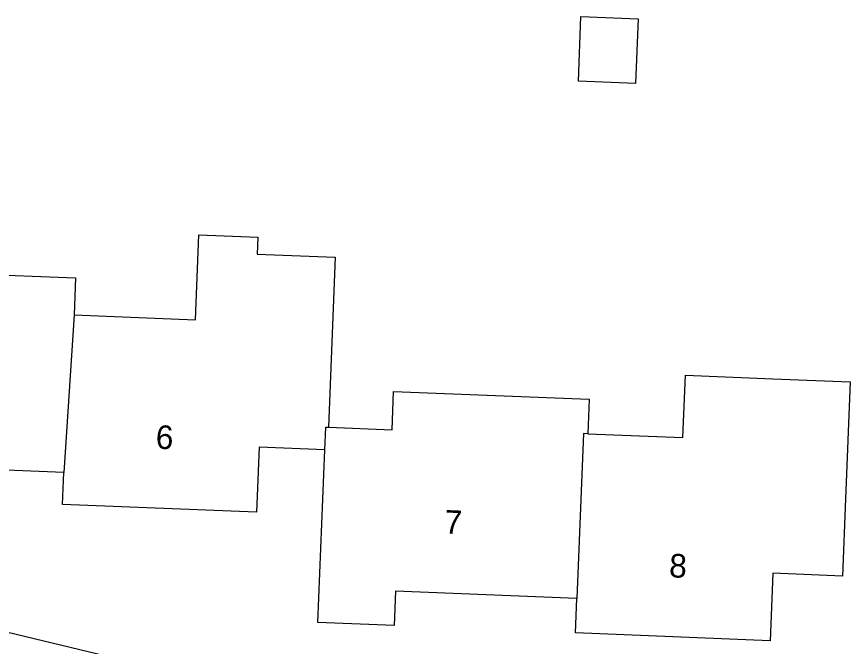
# Model space of a CAD drawing. Extents: x 160732 to 162105, y 387428 to 388479.
# Drawn here: x 161843.38 to 161878.7, y 387909.68 to 387936.38 of the extents above; entities that cross this region are included whole.
import ezdxf

# ---------------------------------------------------------------- set-up
doc = ezdxf.new("R2010")
doc.units = 0
for name, color, linetype in [('IMGEO_Pand', 7, 'Continuous'), ('IMGEO_Pand_nummerreeks', 7, 'Continuous'), ('IMGEO_Voetpad_open', 7, 'Continuous')]:
    doc.layers.add(name, color=color, linetype=linetype)

msp = doc.modelspace()

# ---------------------------------------------------------------- linework, layer by layer
at = {"layer": 'IMGEO_Pand'}
for points in [[(161867.283, 387936.375), (161869.701, 387936.279), (161869.591, 387933.54), (161867.174, 387933.636), (161867.283, 387936.375)], [(161835.222, 387931.608), (161837.849, 387931.503), (161837.724, 387928.401), (161840.007, 387928.309), (161841.123, 387927.562), (161841.503, 387926.518), (161841.46, 387925.478), (161845.873, 387925.3), (161845.809, 387923.735)], [(161845.809, 387923.735), (161850.954, 387923.528), (161851.1, 387927.133), (161853.594, 387927.032), (161853.565, 387926.311), (161856.873, 387926.177), (161856.582, 387918.972)], [(161845.809, 387923.735), (161845.37, 387917.05)], [(161845.37, 387917.05), (161837.708, 387917.36), (161837.655, 387916.057), (161834.381, 387916.189), (161834.664, 387923.2)], [(161867.571, 387918.695), (161871.6, 387918.532), (161871.707, 387921.177), (161875.408, 387921.028), (161878.695, 387920.895), (161878.494, 387915.932), (161878.362, 387912.665), (161875.408, 387912.785), (161875.292, 387909.92), (161867.058, 387910.253), (161867.115, 387911.717)], [(161856.582, 387918.972), (161859.279, 387918.863), (161859.345, 387920.49), (161867.63, 387920.155), (161867.571, 387918.695)], [(161856.435, 387918.011), (161856.474, 387918.976), (161856.582, 387918.972)], [(161867.571, 387918.695), (161867.395, 387918.702), (161867.115, 387911.717)], [(161856.435, 387918.011), (161853.65, 387918.124), (161853.539, 387915.369), (161845.317, 387915.701), (161845.37, 387917.05)], [(161867.115, 387911.717), (161859.433, 387912.028), (161859.374, 387910.565), (161856.14, 387910.695), (161856.435, 387918.011)]]:
    msp.add_lwpolyline(points, dxfattribs=at)
at = {"layer": 'IMGEO_Voetpad_open'}
msp.add_lwpolyline([(161788.051, 387923.676), (161793.58, 387922.326), (161795.815, 387921.666), (161877.584, 387901.955), (161876.631, 387875.915), (161847.67, 387876.935), (161848.486, 387896.439)], dxfattribs=at)

# ---------------------------------------------------------------- texts
at = {"layer": 'IMGEO_Pand_nummerreeks'}
for s, rotation, p in [('6', 357.6853, (161849.255, 387918.064)), ('7', 357.6823, (161861.485, 387914.467)), ('8', 357.6853, (161871.006, 387912.615))]:
    msp.add_text(s, height=1, rotation=rotation, dxfattribs=at).set_placement(p)

doc.saveas('drawing.dxf')
